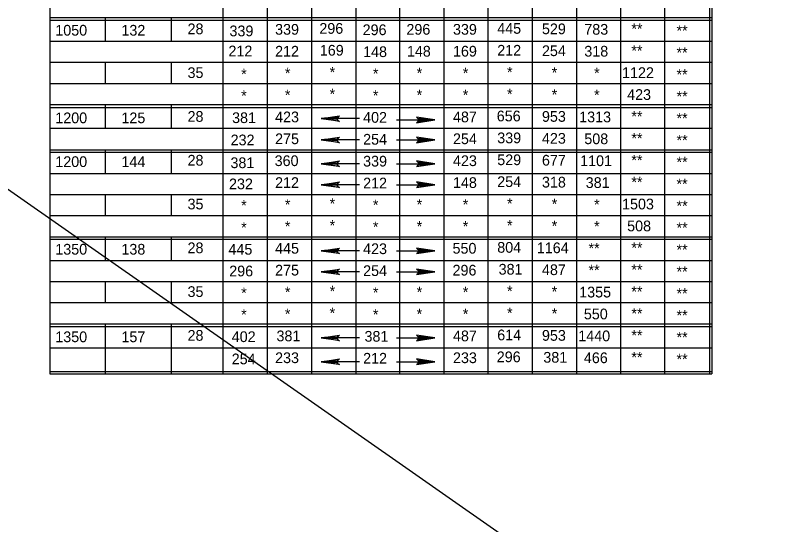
# Model space of a CAD drawing. Extents: x -22562 to -18409, y 3991 to 7171.
# Drawn here: x -21819.6 to -21612.6, y 4917.3 to 5053.9 of the extents above; entities that cross this region are included whole.
import ezdxf

# ---------------------------------------------------------------- set-up
doc = ezdxf.new("R2010")
doc.units = 0
doc.layers.add('2', color=7, linetype='Continuous')
doc.layers.add('Default', color=7, linetype='Continuous')

msp = doc.modelspace()

# ---------------------------------------------------------------- linework, layer by layer
at = {"layer": '2'}
for p, q in [((-21810.35, 5150.24), (-21810.35, 4957.74)), ((-21632.6, 5150.24), (-21632.6, 4957.74)), ((-21763.85, 5142.49), (-21763.85, 4957.74)), ((-21633.22, 5142.49), (-21633.22, 4957.74)), ((-21751.97, 5136.74), (-21751.97, 4957.74)), ((-21740.1, 5136.74), (-21740.1, 4957.74)), ((-21728.22, 5136.74), (-21728.22, 4957.74)), ((-21716.47, 5136.74), (-21716.47, 4957.74)), ((-21704.6, 5136.74), (-21704.6, 4957.74)), ((-21692.72, 5136.74), (-21692.72, 4957.74)), ((-21680.85, 5136.74), (-21680.85, 4957.74)), ((-21668.97, 5136.74), (-21668.97, 4957.74)), ((-21657.1, 5136.74), (-21657.1, 4957.74)), ((-21645.35, 5136.74), (-21645.35, 4957.74)), ((-21810.35, 5132.49), (-21810.35, 4959.12)), ((-21810.35, 5053.37), (-21632.6, 5053.37)), ((-21810.35, 5053.37), (-21632.6, 5053.37)), ((-21795.47, 5053.37), (-21795.47, 5046.99)), ((-21777.72, 5053.37), (-21777.72, 5046.99)), ((-21810.35, 5052.62), (-21632.6, 5052.62)), ((-21810.35, 5046.99), (-21632.6, 5046.99)), ((-21810.35, 5041.37), (-21632.6, 5041.37)), ((-21795.47, 5041.37), (-21795.47, 5035.62)), ((-21777.72, 5041.37), (-21777.72, 5035.62)), ((-21810.35, 5035.62), (-21632.6, 5035.62)), ((-21810.35, 5035.62), (-21632.6, 5035.62)), ((-21810.35, 5029.99), (-21632.6, 5029.99)), ((-21810.35, 5029.24), (-21632.6, 5029.24)), ((-21795.47, 5029.99), (-21795.47, 5023.62)), ((-21777.72, 5029.99), (-21777.72, 5023.62)), ((-21727.22, 5026.24), (-21737.47, 5026.24)), ((-21717.22, 5025.87), (-21706.97, 5025.87)), ((-21810.35, 5023.62), (-21632.6, 5023.62)), ((-21727.22, 5020.49), (-21737.47, 5020.49)), ((-21717.22, 5020.49), (-21706.97, 5020.49)), ((-21810.35, 5017.87), (-21632.6, 5017.87)), ((-21795.47, 5017.87), (-21795.47, 5011.49)), ((-21777.72, 5017.87), (-21777.72, 5011.49)), ((-21810.35, 5017.24), (-21632.6, 5017.24)), ((-21727.22, 5014.12), (-21737.47, 5014.12)), ((-21717.22, 5014.12), (-21706.97, 5014.12)), ((-21810.35, 5011.49), (-21632.6, 5011.49)), ((-21727.22, 5008.49), (-21737.47, 5008.49)), ((-21717.22, 5008.49), (-21706.97, 5008.49)), ((-21810.35, 5005.87), (-21632.6, 5005.87)), ((-21795.47, 5005.87), (-21795.47, 5000.24)), ((-21777.72, 5005.87), (-21777.72, 5000.24)), ((-21810.35, 5000.24), (-21632.6, 5000.24)), ((-21810.35, 4994.49), (-21632.6, 4994.49)), ((-21810.35, 4993.87), (-21632.6, 4993.87)), ((-21795.47, 4994.49), (-21795.47, 4988.12)), ((-21777.72, 4994.49), (-21777.72, 4988.12)), ((-21727.22, 4990.74), (-21737.47, 4990.74)), ((-21717.22, 4990.74), (-21706.97, 4990.74)), ((-21810.35, 4988.12), (-21632.6, 4988.12)), ((-21727.22, 4985.12), (-21737.47, 4985.12)), ((-21717.22, 4985.12), (-21706.97, 4985.12)), ((-21810.35, 4982.49), (-21632.6, 4982.49)), ((-21795.47, 4982.49), (-21795.47, 4976.87)), ((-21777.72, 4982.49), (-21777.72, 4976.87)), ((-21810.35, 4976.87), (-21632.6, 4976.87)), ((-21810.35, 4971.12), (-21632.6, 4971.12)), ((-21810.35, 4971.12), (-21632.6, 4971.12)), ((-21810.35, 4970.49), (-21632.6, 4970.49)), ((-21795.47, 4971.12), (-21795.47, 4957.74)), ((-21777.72, 4971.12), (-21777.72, 4957.74)), ((-21727.22, 4967.37), (-21737.47, 4967.37)), ((-21717.22, 4967.37), (-21706.97, 4967.37)), ((-21810.35, 4964.74), (-21632.6, 4964.74)), ((-21810.35, 4960.87), (-21810.35, 4958.37)), ((-21727.22, 4960.99), (-21737.47, 4960.99)), ((-21717.22, 4960.99), (-21706.97, 4960.99)), ((-21810.35, 4958.37), (-21632.6, 4958.37)), ((-21810.35, 4958.37), (-21632.6, 4958.37)), ((-21810.35, 4957.74), (-21632.6, 4957.74)), ((-21810.35, 4957.74), (-21632.6, 4957.74))]:
    msp.add_line(p, q, dxfattribs=at)
for points in [[(-21732.85, 5025.62), (-21733.1, 5025.99), (-21737.47, 5026.24), (-21732.85, 5025.62), (-21732.6, 5025.49), (-21737.47, 5026.24), (-21733.1, 5026.49), (-21732.85, 5026.74), (-21737.47, 5026.24), (-21732.6, 5026.99), (-21732.85, 5026.74)], [(-21732.85, 5025.62), (-21733.1, 5025.99), (-21737.47, 5026.24), (-21732.85, 5025.62), (-21732.6, 5025.49), (-21737.47, 5026.24), (-21733.1, 5026.49), (-21732.85, 5026.74), (-21737.47, 5026.24), (-21732.6, 5026.99), (-21732.85, 5026.74)], [(-21711.6, 5025.24), (-21711.35, 5025.62), (-21706.97, 5025.87), (-21711.6, 5025.24), (-21711.85, 5025.12), (-21706.97, 5025.87), (-21711.35, 5026.12), (-21711.6, 5026.37), (-21706.97, 5025.87), (-21711.85, 5026.62), (-21711.6, 5026.37)], [(-21711.6, 5025.24), (-21711.35, 5025.62), (-21706.97, 5025.87), (-21711.6, 5025.24), (-21711.85, 5025.12), (-21706.97, 5025.87), (-21711.35, 5026.12), (-21711.6, 5026.37), (-21706.97, 5025.87), (-21711.85, 5026.62), (-21711.6, 5026.37)], [(-21732.85, 5019.87), (-21733.1, 5020.24), (-21737.47, 5020.49), (-21732.85, 5019.87), (-21732.6, 5019.74), (-21737.47, 5020.49), (-21733.1, 5020.74), (-21732.85, 5020.99), (-21737.47, 5020.49), (-21732.6, 5021.24), (-21732.85, 5020.99)], [(-21732.85, 5019.87), (-21733.1, 5020.24), (-21737.47, 5020.49), (-21732.85, 5019.87), (-21732.6, 5019.74), (-21737.47, 5020.49), (-21733.1, 5020.74), (-21732.85, 5020.99), (-21737.47, 5020.49), (-21732.6, 5021.24), (-21732.85, 5020.99)], [(-21711.6, 5019.87), (-21711.35, 5020.24), (-21706.97, 5020.49), (-21711.6, 5019.87), (-21711.85, 5019.74), (-21706.97, 5020.49), (-21711.35, 5020.74), (-21711.6, 5020.99), (-21706.97, 5020.49), (-21711.85, 5021.24), (-21711.6, 5020.99)], [(-21711.6, 5019.87), (-21711.35, 5020.24), (-21706.97, 5020.49), (-21711.6, 5019.87), (-21711.85, 5019.74), (-21706.97, 5020.49), (-21711.35, 5020.74), (-21711.6, 5020.99), (-21706.97, 5020.49), (-21711.85, 5021.24), (-21711.6, 5020.99)], [(-21732.85, 5013.49), (-21733.1, 5013.87), (-21737.47, 5014.12), (-21732.85, 5013.49), (-21732.6, 5013.37), (-21737.47, 5014.12), (-21733.1, 5014.37), (-21732.85, 5014.62), (-21737.47, 5014.12), (-21732.6, 5014.87), (-21732.85, 5014.62)], [(-21732.85, 5013.49), (-21733.1, 5013.87), (-21737.47, 5014.12), (-21732.85, 5013.49), (-21732.6, 5013.37), (-21737.47, 5014.12), (-21733.1, 5014.37), (-21732.85, 5014.62), (-21737.47, 5014.12), (-21732.6, 5014.87), (-21732.85, 5014.62)], [(-21711.6, 5013.49), (-21711.35, 5013.87), (-21706.97, 5014.12), (-21711.6, 5013.49), (-21711.85, 5013.37), (-21706.97, 5014.12), (-21711.35, 5014.37), (-21711.6, 5014.62), (-21706.97, 5014.12), (-21711.85, 5014.87), (-21711.6, 5014.62)], [(-21711.6, 5013.49), (-21711.35, 5013.87), (-21706.97, 5014.12), (-21711.6, 5013.49), (-21711.85, 5013.37), (-21706.97, 5014.12), (-21711.35, 5014.37), (-21711.6, 5014.62), (-21706.97, 5014.12), (-21711.85, 5014.87), (-21711.6, 5014.62)], [(-21732.85, 5007.87), (-21733.1, 5008.24), (-21737.47, 5008.49), (-21732.85, 5007.87), (-21732.6, 5007.74), (-21737.47, 5008.49), (-21733.1, 5008.74), (-21732.85, 5008.99), (-21737.47, 5008.49), (-21732.6, 5009.24), (-21732.85, 5008.99)], [(-21732.85, 5007.87), (-21733.1, 5008.24), (-21737.47, 5008.49), (-21732.85, 5007.87), (-21732.6, 5007.74), (-21737.47, 5008.49), (-21733.1, 5008.74), (-21732.85, 5008.99), (-21737.47, 5008.49), (-21732.6, 5009.24), (-21732.85, 5008.99)], [(-21711.6, 5007.87), (-21711.35, 5008.24), (-21706.97, 5008.49), (-21711.6, 5007.87), (-21711.85, 5007.74), (-21706.97, 5008.49), (-21711.35, 5008.74), (-21711.6, 5008.99), (-21706.97, 5008.49), (-21711.85, 5009.24), (-21711.6, 5008.99)], [(-21711.6, 5007.87), (-21711.35, 5008.24), (-21706.97, 5008.49), (-21711.6, 5007.87), (-21711.85, 5007.74), (-21706.97, 5008.49), (-21711.35, 5008.74), (-21711.6, 5008.99), (-21706.97, 5008.49), (-21711.85, 5009.24), (-21711.6, 5008.99)], [(-21732.85, 4990.12), (-21733.1, 4990.49), (-21737.47, 4990.74), (-21732.85, 4990.12), (-21732.6, 4989.99), (-21737.47, 4990.74), (-21733.1, 4990.99), (-21732.85, 4991.24), (-21737.47, 4990.74), (-21732.6, 4991.49), (-21732.85, 4991.24)], [(-21732.85, 4990.12), (-21733.1, 4990.49), (-21737.47, 4990.74), (-21732.85, 4990.12), (-21732.6, 4989.99), (-21737.47, 4990.74), (-21733.1, 4990.99), (-21732.85, 4991.24), (-21737.47, 4990.74), (-21732.6, 4991.49), (-21732.85, 4991.24)], [(-21711.6, 4990.12), (-21711.35, 4990.49), (-21706.97, 4990.74), (-21711.6, 4990.12), (-21711.85, 4989.99), (-21706.97, 4990.74), (-21711.35, 4990.99), (-21711.6, 4991.24), (-21706.97, 4990.74), (-21711.85, 4991.49), (-21711.6, 4991.24)], [(-21711.6, 4990.12), (-21711.35, 4990.49), (-21706.97, 4990.74), (-21711.6, 4990.12), (-21711.85, 4989.99), (-21706.97, 4990.74), (-21711.35, 4990.99), (-21711.6, 4991.24), (-21706.97, 4990.74), (-21711.85, 4991.49), (-21711.6, 4991.24)], [(-21732.85, 4984.49), (-21733.1, 4984.87), (-21737.47, 4985.12), (-21732.85, 4984.49), (-21732.6, 4984.37), (-21737.47, 4985.12), (-21733.1, 4985.37), (-21732.85, 4985.62), (-21737.47, 4985.12), (-21732.6, 4985.87), (-21732.85, 4985.62)], [(-21732.85, 4984.49), (-21733.1, 4984.87), (-21737.47, 4985.12), (-21732.85, 4984.49), (-21732.6, 4984.37), (-21737.47, 4985.12), (-21733.1, 4985.37), (-21732.85, 4985.62), (-21737.47, 4985.12), (-21732.6, 4985.87), (-21732.85, 4985.62)], [(-21711.6, 4984.49), (-21711.35, 4984.87), (-21706.97, 4985.12), (-21711.6, 4984.49), (-21711.85, 4984.37), (-21706.97, 4985.12), (-21711.35, 4985.37), (-21711.6, 4985.62), (-21706.97, 4985.12), (-21711.85, 4985.87), (-21711.6, 4985.62)], [(-21711.6, 4984.49), (-21711.35, 4984.87), (-21706.97, 4985.12), (-21711.6, 4984.49), (-21711.85, 4984.37), (-21706.97, 4985.12), (-21711.35, 4985.37), (-21711.6, 4985.62), (-21706.97, 4985.12), (-21711.85, 4985.87), (-21711.6, 4985.62)], [(-21732.85, 4966.74), (-21733.1, 4967.12), (-21737.47, 4967.37), (-21732.85, 4966.74), (-21732.6, 4966.62), (-21737.47, 4967.37), (-21733.1, 4967.62), (-21732.85, 4967.87), (-21737.47, 4967.37), (-21732.6, 4968.12), (-21732.85, 4967.87)], [(-21732.85, 4966.74), (-21733.1, 4967.12), (-21737.47, 4967.37), (-21732.85, 4966.74), (-21732.6, 4966.62), (-21737.47, 4967.37), (-21733.1, 4967.62), (-21732.85, 4967.87), (-21737.47, 4967.37), (-21732.6, 4968.12), (-21732.85, 4967.87)], [(-21711.6, 4966.74), (-21711.35, 4967.12), (-21706.97, 4967.37), (-21711.6, 4966.74), (-21711.85, 4966.62), (-21706.97, 4967.37), (-21711.35, 4967.62), (-21711.6, 4967.87), (-21706.97, 4967.37), (-21711.85, 4968.12), (-21711.6, 4967.87)], [(-21711.6, 4966.74), (-21711.35, 4967.12), (-21706.97, 4967.37), (-21711.6, 4966.74), (-21711.85, 4966.62), (-21706.97, 4967.37), (-21711.35, 4967.62), (-21711.6, 4967.87), (-21706.97, 4967.37), (-21711.85, 4968.12), (-21711.6, 4967.87)], [(-21732.85, 4960.37), (-21733.1, 4960.74), (-21737.47, 4960.99), (-21732.85, 4960.37), (-21732.6, 4960.24), (-21737.47, 4960.99), (-21733.1, 4961.24), (-21732.85, 4961.49), (-21737.47, 4960.99), (-21732.6, 4961.74), (-21732.85, 4961.49)], [(-21732.85, 4960.37), (-21733.1, 4960.74), (-21737.47, 4960.99), (-21732.85, 4960.37), (-21732.6, 4960.24), (-21737.47, 4960.99), (-21733.1, 4961.24), (-21732.85, 4961.49), (-21737.47, 4960.99), (-21732.6, 4961.74), (-21732.85, 4961.49)], [(-21711.6, 4960.37), (-21711.35, 4960.74), (-21706.97, 4960.99), (-21711.6, 4960.37), (-21711.85, 4960.24), (-21706.97, 4960.99), (-21711.35, 4961.24), (-21711.6, 4961.49), (-21706.97, 4960.99), (-21711.85, 4961.74), (-21711.6, 4961.49)], [(-21711.6, 4960.37), (-21711.35, 4960.74), (-21706.97, 4960.99), (-21711.6, 4960.37), (-21711.85, 4960.24), (-21706.97, 4960.99), (-21711.35, 4961.24), (-21711.6, 4961.49), (-21706.97, 4960.99), (-21711.85, 4961.74), (-21711.6, 4961.49)]]:
    msp.add_lwpolyline(points, dxfattribs=at)
at = {"layer": 'Default'}
msp.add_line((-22047.87, 5165.48), (-21232.1, 4595.29), dxfattribs=at)

# ---------------------------------------------------------------- texts
at = {"layer": '2'}
for s, height, p in [('1050', 2.875, (-21808.85, 5048.49)), ('132', 2.875, (-21791.1, 5048.49)), ('28', 2.875, (-21773.35, 5048.87)), ('339', 2.875, (-21762.09, 5048.32)), ('339', 2.875, (-21749.85, 5048.74)), ('296', 2.875, (-21737.97, 5048.99)), ('296', 2.875, (-21726.35, 5048.62)), ('296', 2.875, (-21714.6, 5048.74)), ('339', 2.875, (-21702.1, 5048.74)), ('445', 2.875, (-21690.22, 5048.99)), ('529', 2.875, (-21678.22, 5048.87)), ('783', 2.875, (-21666.85, 5048.74)), ('**', 2.875, (-21654.22, 5048.87)), ('**', 2.875, (-21642.1, 5048.37)), ('212', 2.875, (-21762.37, 5042.93)), ('212', 2.875, (-21749.85, 5042.87)), ('169', 2.875, (-21737.85, 5043.12)), ('148', 2.875, (-21726.22, 5042.74)), ('148', 2.875, (-21714.47, 5042.87)), ('169', 2.875, (-21702.1, 5042.87)), ('212', 2.875, (-21690.22, 5043.12)), ('254', 2.875, (-21678.22, 5042.99)), ('318', 2.875, (-21666.85, 5042.87)), ('**', 2.875, (-21654.22, 5042.99)), ('**', 2.875, (-21642.1, 5042.49)), ('35', 2.875, (-21773.35, 5037.12)), ('*', 2.87, (-21758.96, 5036.72)), ('*', 2.87, (-21747.22, 5036.99)), ('*', 2.87, (-21735.22, 5037.24)), ('*', 2.87, (-21723.6, 5036.87)), ('*', 2.87, (-21711.85, 5036.99)), ('*', 2.87, (-21699.47, 5036.99)), ('*', 2.87, (-21687.6, 5037.24)), ('*', 2.87, (-21675.6, 5037.12)), ('*', 2.87, (-21664.22, 5036.99)), ('1122', 2.875, (-21656.72, 5037.12)), ('**', 2.875, (-21642.1, 5036.62)), ('*', 2.87, (-21735.22, 5031.37)), ('*', 2.87, (-21687.6, 5031.37)), ('*', 2.87, (-21758.96, 5030.93)), ('*', 2.87, (-21747.22, 5031.12)), ('*', 2.87, (-21723.6, 5030.99)), ('*', 2.87, (-21711.85, 5031.12)), ('*', 2.87, (-21699.47, 5031.12)), ('*', 2.87, (-21675.6, 5031.24)), ('*', 2.87, (-21664.22, 5031.12)), ('423', 2.875, (-21655.35, 5031.24)), ('**', 2.875, (-21642.1, 5030.74)), ('28', 2.875, (-21773.35, 5025.37)), ('423', 2.875, (-21749.85, 5025.24)), ('402', 2.875, (-21726.22, 5025.12)), ('487', 2.875, (-21702.1, 5025.24)), ('656', 2.875, (-21690.35, 5025.49)), ('953', 2.875, (-21678.22, 5025.37)), ('1313', 2.875, (-21668.22, 5025.24)), ('**', 2.875, (-21654.22, 5025.37)), ('1200', 2.875, (-21808.85, 5024.99)), ('125', 2.875, (-21791.1, 5024.99)), ('381', 2.875, (-21761.39, 5025.03)), ('**', 2.875, (-21642.1, 5024.87)), ('232', 2.875, (-21761.79, 5019.06)), ('275', 2.875, (-21749.85, 5019.37)), ('254', 2.875, (-21726.22, 5019.24)), ('254', 2.875, (-21702.1, 5019.37)), ('339', 2.875, (-21690.22, 5019.62)), ('423', 2.875, (-21678.22, 5019.49)), ('508', 2.875, (-21666.85, 5019.37)), ('**', 2.875, (-21654.22, 5019.49)), ('**', 2.875, (-21642.1, 5018.99)), ('1200', 2.875, (-21808.85, 5013.24)), ('144', 2.875, (-21791.1, 5013.24)), ('28', 2.875, (-21773.35, 5013.62)), ('381', 2.875, (-21761.83, 5012.94)), ('360', 2.875, (-21749.97, 5013.49)), ('339', 2.875, (-21726.22, 5013.37)), ('423', 2.875, (-21702.1, 5013.49)), ('529', 2.875, (-21690.22, 5013.74)), ('677', 2.875, (-21678.22, 5013.62)), ('1101', 2.875, (-21667.97, 5013.49)), ('**', 2.875, (-21654.22, 5013.62)), ('**', 2.875, (-21642.1, 5013.12)), ('232', 2.875, (-21762.22, 5007.27)), ('212', 2.875, (-21749.85, 5007.62)), ('212', 2.875, (-21726.22, 5007.49)), ('148', 2.875, (-21702.1, 5007.62)), ('254', 2.875, (-21690.22, 5007.87)), ('318', 2.875, (-21678.22, 5007.74)), ('381', 2.875, (-21666.47, 5007.62)), ('**', 2.875, (-21654.22, 5007.74)), ('**', 2.875, (-21642.1, 5007.24)), ('35', 2.875, (-21773.35, 5001.87)), ('*', 2.87, (-21758.96, 5001.5)), ('*', 2.87, (-21747.22, 5001.74)), ('*', 2.87, (-21735.22, 5001.99)), ('*', 2.87, (-21723.6, 5001.62)), ('*', 2.87, (-21711.85, 5001.74)), ('*', 2.87, (-21699.47, 5001.74)), ('*', 2.87, (-21687.6, 5001.99)), ('*', 2.87, (-21675.6, 5001.87)), ('*', 2.87, (-21664.22, 5001.74)), ('1503', 2.875, (-21656.72, 5001.87)), ('**', 2.875, (-21642.1, 5001.37)), ('*', 2.87, (-21735.22, 4996.12)), ('*', 2.87, (-21687.6, 4996.12)), ('*', 2.87, (-21758.96, 4995.55)), ('*', 2.87, (-21747.22, 4995.87)), ('*', 2.87, (-21723.6, 4995.74)), ('*', 2.87, (-21711.85, 4995.87)), ('*', 2.87, (-21699.47, 4995.87)), ('*', 2.87, (-21675.6, 4995.99)), ('*', 2.87, (-21664.22, 4995.87)), ('508', 2.875, (-21655.35, 4995.99)), ('**', 2.875, (-21642.1, 4995.49)), ('28', 2.875, (-21773.35, 4990.12)), ('445', 2.875, (-21749.85, 4989.99)), ('423', 2.875, (-21726.22, 4989.87)), ('550', 2.875, (-21702.22, 4989.99)), ('804', 2.875, (-21690.22, 4990.24)), ('1164', 2.875, (-21679.6, 4990.12)), ('**', 2.875, (-21665.72, 4989.99)), ('**', 2.875, (-21654.22, 4990.12)), ('1350', 2.875, (-21808.85, 4989.74)), ('138', 2.875, (-21791.1, 4989.74)), ('445', 2.875, (-21762.37, 4989.72)), ('**', 2.875, (-21642.1, 4989.62)), ('296', 2.875, (-21762.16, 4983.9)), ('275', 2.875, (-21749.85, 4984.12)), ('254', 2.875, (-21726.22, 4983.99)), ('296', 2.875, (-21702.22, 4984.12)), ('381', 2.875, (-21689.85, 4984.37)), ('487', 2.875, (-21678.22, 4984.24)), ('**', 2.875, (-21665.72, 4984.12)), ('**', 2.875, (-21654.22, 4984.24)), ('**', 2.875, (-21642.1, 4983.74)), ('35', 2.875, (-21773.35, 4978.37)), ('*', 2.87, (-21758.96, 4978.01)), ('*', 2.87, (-21747.22, 4978.24)), ('*', 2.87, (-21735.22, 4978.49)), ('*', 2.87, (-21723.6, 4978.12)), ('*', 2.87, (-21711.85, 4978.24)), ('*', 2.87, (-21699.47, 4978.24)), ('*', 2.87, (-21687.6, 4978.49)), ('*', 2.87, (-21675.6, 4978.37)), ('1355', 2.875, (-21668.22, 4978.24)), ('**', 2.875, (-21654.22, 4978.37)), ('**', 2.875, (-21642.1, 4977.87)), ('*', 2.87, (-21758.96, 4972.21)), ('*', 2.87, (-21747.22, 4972.37)), ('*', 2.87, (-21735.22, 4972.62)), ('*', 2.87, (-21723.6, 4972.24)), ('*', 2.87, (-21711.85, 4972.37)), ('*', 2.87, (-21699.47, 4972.37)), ('*', 2.87, (-21687.6, 4972.62)), ('*', 2.87, (-21675.6, 4972.49)), ('550', 2.875, (-21666.97, 4972.37)), ('**', 2.875, (-21654.22, 4972.49)), ('**', 2.875, (-21642.1, 4971.99)), ('1350', 2.875, (-21808.85, 4966.24)), ('157', 2.875, (-21791.1, 4966.24)), ('28', 2.875, (-21773.35, 4966.62)), ('402', 2.875, (-21761.49, 4966.28)), ('381', 2.875, (-21749.47, 4966.49)), ('381', 2.875, (-21725.85, 4966.37)), ('487', 2.875, (-21702.1, 4966.49)), ('614', 2.875, (-21690.22, 4966.74)), ('953', 2.875, (-21678.22, 4966.62)), ('1440', 2.875, (-21668.47, 4966.49)), ('**', 2.875, (-21654.22, 4966.62)), ('**', 2.875, (-21642.1, 4966.12)), ('254', 2.875, (-21761.49, 4960.31)), ('233', 2.875, (-21749.85, 4960.62)), ('212', 2.875, (-21726.22, 4960.49)), ('233', 2.875, (-21702.1, 4960.62)), ('296', 2.875, (-21690.35, 4960.87)), ('381', 2.875, (-21677.85, 4960.74)), ('466', 2.875, (-21666.97, 4960.62)), ('**', 2.875, (-21654.22, 4960.74)), ('**', 2.875, (-21642.1, 4960.24))]:
    msp.add_text(s, height=height, dxfattribs=at).set_placement(p)

doc.saveas('drawing.dxf')
